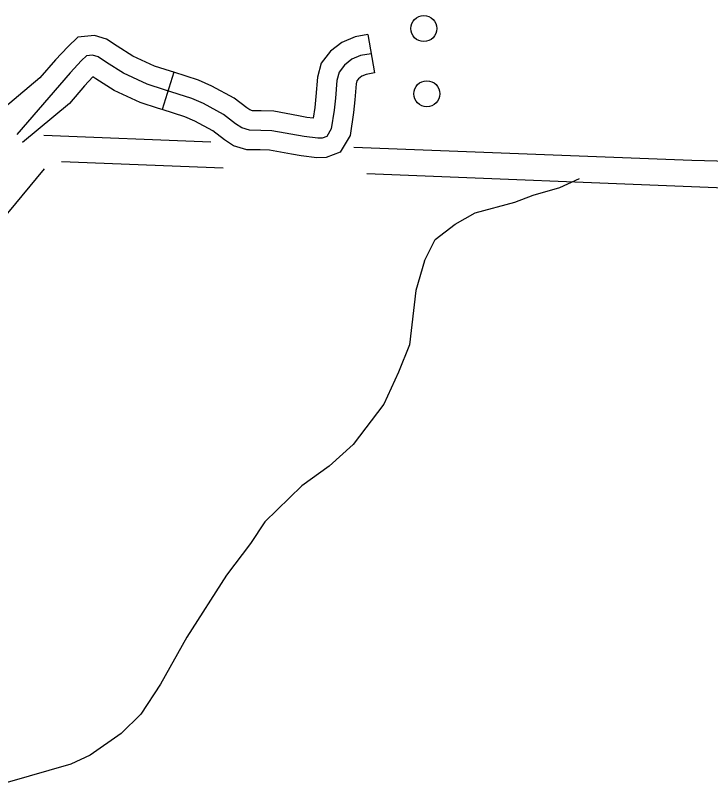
# Model space of a CAD drawing. Extents: x 653372 to 905732, y 627442 to 787275.
# Drawn here: x 855647 to 858310, y 653711 to 656695 of the extents above; entities that cross this region are included whole.
import ezdxf

# ---------------------------------------------------------------- set-up
doc = ezdxf.new("R2010")
doc.units = 0
for name, color, linetype in [('Level 2', 7, 'Continuous'), ('Level 35', 7, 'Continuous'), ('Level 45', 7, 'Continuous'), ('Level 56', 7, 'Continuous')]:
    doc.layers.add(name, color=color, linetype=linetype)

msp = doc.modelspace()

# ---------------------------------------------------------------- linework, layer by layer
at = {"layer": 'Level 2'}
for points in [[(856395, 656210.7), (855755.1, 656235.4)], [(859653.9, 656094.3), (859494.6, 656101.4), (858863.8, 656123.2), (858239.1, 656139.6), (856943, 656189.6)], [(856442.3, 656110.4), (855823.1, 656135.1)], [(859730.8, 655988.9), (859594.6, 655995.1), (858961.1, 656017.8), (858333.8, 656035), (856992.8, 656088.5)]]:
    msp.add_lwpolyline(points, dxfattribs=at)
at = {"layer": 'Level 35'}
for points in [[(857214, 655755.2), (857255.6, 655837.5), (857331.3, 655895.6), (857407.7, 655939.6), (857559.9, 655980.7), (857630.1, 656006.8), (857733.3, 656036.5), (857808.6, 656071.5)], [(857214, 655755.2), (857181.3, 655641.7), (857156.1, 655434), (857114.6, 655329.6), (857057.8, 655206.4), (856940.7, 655052.1), (856848.7, 654968.5), (856743.8, 654894.1), (856602, 654755.2), (856547.9, 654673), (856455.2, 654551.3), (856303, 654313.6), (856202.4, 654133.1), (856126.8, 654019.2), (856051.9, 653945.3), (855932.9, 653862.1), (855858.6, 653827.2), (855453.9, 653711.3)]]:
    msp.add_lwpolyline(points, dxfattribs=at)
at = {"layer": 'Level 45'}
for p, q in [((856996.9, 656622.9), (857023, 656475.9)), ((856252.9, 656478), (856208.2, 656335.5))]:
    msp.add_line(p, q, dxfattribs=at)
for points in [[(856252.9, 656478), (856240.8, 656481.8), (856179, 656502), (856095.7, 656540.4), (856036.4, 656577.9), (855996, 656605), (855949, 656619.4), (855885.9, 656612.8), (855846.9, 656576), (855800.3, 656525.7), (855740.3, 656456.2)], [(856996.9, 656622.9), (856948.1, 656614.2), (856897.2, 656592.8), (856853.9, 656558.7), (856818.5, 656512.5), (856804.5, 656459.3), (856798.2, 656385.6), (856794.1, 656342.6), (856787.8, 656302.6), (856763.6, 656305.4), (856730.8, 656311.4)], [(857009.9, 656549.4), (856969.4, 656542.2), (856935.5, 656527.9), (856907.4, 656505.9), (856886.9, 656479), (856878.3, 656446.5), (856872.6, 656378.9), (856868.2, 656333.3), (856857, 656262), (856839.4, 656232), (856822.5, 656225.7), (856805.7, 656225.4), (856752.6, 656231.5), (856628.4, 656254.1), (856586.6, 656255.6), (856543.9, 656256.1), (856513.8, 656265), (856489.8, 656280.2), (856443.7, 656315.8), (856366.5, 656358.4), (856322.1, 656378), (856218, 656410.7), (856151.6, 656432.4), (856060, 656474.6), (855995.7, 656515.3), (855963.5, 656536.8), (855941.7, 656543.5), (855918.8, 656541.2), (855900, 656523.4), (855856, 656475.9), (855651.7, 656239.4)], [(856730.8, 656311.4), (856636.5, 656328.5), (856588.3, 656330.3), (856555.2, 656330.6), (856544.9, 656333.7), (856532.7, 656341.4), (856484.7, 656378.4), (856399.6, 656425.4), (856348.4, 656448), (856252.9, 656478)], [(857023, 656475.9), (856990.7, 656470.1), (856973.7, 656463), (856961, 656453), (856955.3, 656445.5), (856952.2, 656433.8), (856946.9, 656372.2), (856942.3, 656323.9), (856928.6, 656236.4), (856890.4, 656171.4), (856836.7, 656151.2), (856802.1, 656150.6), (856741.6, 656157.6), (856704.1, 656164.4)], [(855740.3, 656456.2), (855558.9, 656304.6)], [(856208.2, 656335.5), (856195.2, 656339.5), (856124.3, 656362.7), (856024.2, 656408.9), (855954.9, 656452.7), (855943.4, 656460.4), (855911.6, 656426.1), (855853.3, 656358.6)], [(855853.3, 656358.6), (855673.8, 656209.3)], [(856704.1, 656164.4), (856620.3, 656179.7), (856584.8, 656181), (856532.7, 656181.5), (856482.6, 656196.4), (856447, 656219), (856402.6, 656253.2), (856333.3, 656291.4), (856295.8, 656308), (856208.2, 656335.5)], [(855419.9, 655702.3), (855757.4, 656108.3)]]:
    msp.add_lwpolyline(points, dxfattribs=at)
at = {"layer": 'Level 56'}
for centre in [(857211.6, 656645.6), (857223.1, 656395.8)]:
    msp.add_circle(centre, 49.8, dxfattribs=at)

doc.saveas('drawing.dxf')
